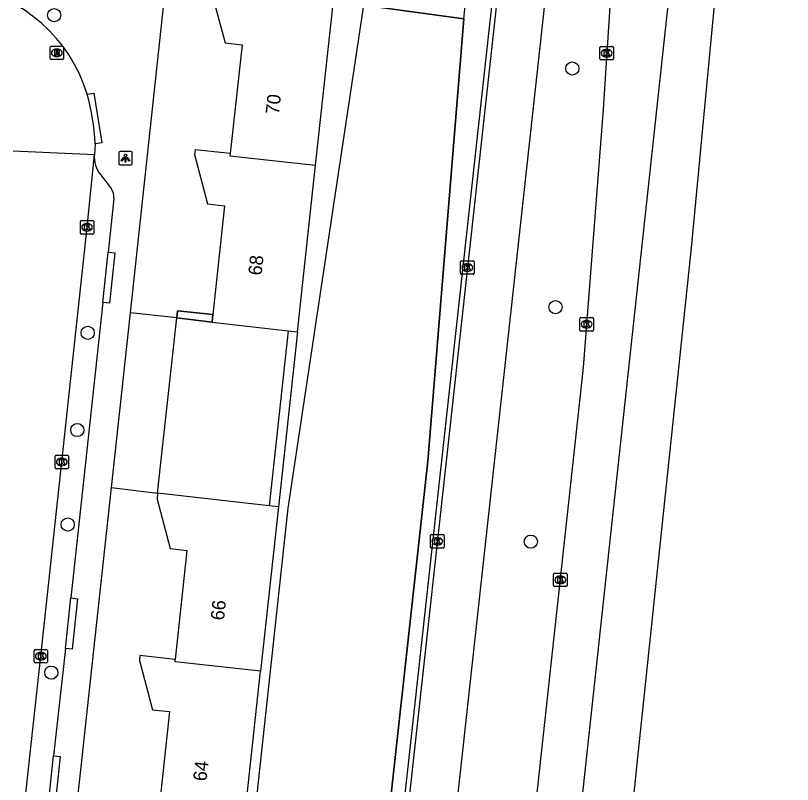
# Model space of a CAD drawing. Extents: x 160732 to 162105, y 387428 to 388479.
# Drawn here: x 162045.7 to 162103.3, y 388029.9 to 388086.9 of the extents above; entities that cross this region are included whole.
import ezdxf

# ---------------------------------------------------------------- set-up
doc = ezdxf.new("R2010")
doc.units = 0
for name, color, linetype in [('IMGEO_Berm_groen', 7, 'Continuous'), ('IMGEO_Boom', 7, 'Continuous'), ('IMGEO_Fietspad_gesloten', 7, 'Continuous'), ('IMGEO_Groenvoorziening', 7, 'Continuous'), ('IMGEO_Hek', 7, 'Continuous'), ('IMGEO_Kolk', 7, 'Continuous'), ('IMGEO_Lichtpunt', 7, 'Continuous'), ('IMGEO_Muur', 7, 'Continuous'), ('IMGEO_Pand', 7, 'Continuous'), ('IMGEO_Pand_nummerreeks', 7, 'Continuous'), ('IMGEO_Pand_overbouw', 7, 'Continuous'), ('IMGEO_Rijbaan_lokaal_open', 7, 'Continuous'), ('IMGEO_Rijbaan_regionaal_gesloten', 7, 'Continuous'), ('IMGEO_Rioolput', 7, 'Continuous'), ('IMGEO_Voetpad_open', 7, 'Continuous')]:
    doc.layers.add(name, color=color, linetype=linetype)

msp = doc.modelspace()

# ---------------------------------------------------------------- linework, layer by layer
at = {"layer": 'IMGEO_Berm_groen'}
for points in [[(162071.479, 388087.675), (162065.88, 388050.391), (162060.404, 388000), (162048.631, 387891.657)], [(162078.939, 388086.659), (162071.479, 388087.675)], [(162058.212, 387890.638), (162063.587, 387938.826), (162076.265, 388053.874), (162078.939, 388086.659)]]:
    msp.add_lwpolyline(points, dxfattribs=at)
msp.add_arc((161597.696, 388139.745), 484.162, 353.70515, 358.95773, dxfattribs=at)
at = {"layer": 'IMGEO_Boom'}
for centre in [(162048.548, 388086.921), (162086.981, 388082.971), (162085.735, 388065.281), (162051.032, 388063.375), (162050.263, 388056.174), (162049.552, 388049.171), (162083.898, 388047.904), (162048.333, 388038.193)]:
    msp.add_circle(centre, 0.489, dxfattribs=at)
at = {"layer": 'IMGEO_Fietspad_gesloten'}
msp.add_lwpolyline([(162047.038, 387750), (162049.334, 387767.851), (162063.044, 387890.124), (162071.721, 387967.516), (162075.293, 388000), (162085.019, 388088.434)], dxfattribs=at)
at = {"layer": 'IMGEO_Groenvoorziening'}
for points in [[(162057.638, 388064.483), (162054.2, 388064.852)], [(162056.223, 388051.502), (162057.638, 388064.483)], [(162065.908, 388063.531), (162064.49, 388050.551)], [(162066.598, 388063.452), (162065.183, 388050.471)], [(162052.797, 388051.91), (162056.223, 388051.502)]]:
    msp.add_lwpolyline(points, dxfattribs=at)
at = {"layer": 'IMGEO_Hek'}
for points in [[(162071.479, 388087.675), (162078.939, 388086.659)], [(162078.939, 388086.659), (162076.265, 388053.874), (162063.587, 387938.826), (162058.212, 387890.638)]]:
    msp.add_lwpolyline(points, dxfattribs=at)
at = {"layer": 'IMGEO_Kolk'}
for p, q in [((162089.102, 388084.606), (162089.954, 388084.606)), ((162089.027, 388083.68), (162089.027, 388084.532)), ((162089.515, 388084.386), (162089.54, 388084.386)), ((162090.028, 388084.532), (162090.028, 388083.68)), ((162089.954, 388083.606), (162089.102, 388083.606)), ((162089.538, 388083.826), (162089.513, 388083.826)), ((162050.487, 388070.777), (162050.487, 388071.629)), ((162050.562, 388071.703), (162051.414, 388071.703)), ((162050.975, 388071.483), (162051, 388071.483)), ((162051.488, 388071.629), (162051.488, 388070.777)), ((162050.998, 388070.923), (162050.973, 388070.923)), ((162051.414, 388070.703), (162050.562, 388070.703)), ((162078.693, 388067.791), (162078.693, 388068.643)), ((162078.768, 388068.717), (162079.62, 388068.717)), ((162079.181, 388068.497), (162079.206, 388068.497)), ((162079.694, 388068.643), (162079.694, 388067.791)), ((162079.204, 388067.937), (162079.179, 388067.937)), ((162079.62, 388067.717), (162078.768, 388067.717)), ((162087.541, 388063.586), (162087.541, 388064.438)), ((162087.616, 388064.512), (162088.468, 388064.512)), ((162088.542, 388064.438), (162088.542, 388063.586)), ((162088.029, 388064.292), (162088.054, 388064.292)), ((162088.468, 388063.512), (162087.616, 388063.512)), ((162088.052, 388063.732), (162088.027, 388063.732)), ((162048.611, 388053.382), (162048.611, 388054.234)), ((162048.686, 388054.308), (162049.538, 388054.308)), ((162049.099, 388054.088), (162049.124, 388054.088)), ((162049.612, 388054.234), (162049.612, 388053.382)), ((162049.122, 388053.528), (162049.097, 388053.528)), ((162049.538, 388053.308), (162048.686, 388053.308)), ((162076.462, 388047.5), (162076.462, 388048.352)), ((162076.537, 388048.426), (162077.389, 388048.426)), ((162077.463, 388048.352), (162077.463, 388047.5)), ((162076.95, 388048.206), (162076.975, 388048.206)), ((162077.389, 388047.426), (162076.537, 388047.426)), ((162076.973, 388047.646), (162076.948, 388047.646)), ((162085.591, 388044.643), (162085.591, 388045.495)), ((162085.666, 388045.569), (162086.518, 388045.569)), ((162086.592, 388045.495), (162086.592, 388044.643)), ((162086.079, 388045.349), (162086.104, 388045.349)), ((162086.518, 388044.569), (162085.666, 388044.569)), ((162086.102, 388044.789), (162086.077, 388044.789)), ((162047.055, 388038.987), (162047.055, 388039.839)), ((162047.13, 388039.913), (162047.982, 388039.913)), ((162047.543, 388039.693), (162047.568, 388039.693)), ((162048.056, 388039.839), (162048.056, 388038.987)), ((162047.566, 388039.133), (162047.541, 388039.133)), ((162047.982, 388038.913), (162047.13, 388038.913))]:
    msp.add_line(p, q, dxfattribs=at)
for points in [[(162089.102, 388084.606), (162089.954, 388084.606)], [(162089.027, 388083.68), (162089.027, 388084.532)], [(162089.348, 388084.306), (162089.471, 388084.306), (162089.471, 388084.155), (162089.601, 388084.306), (162089.765, 388084.306), (162089.619, 388084.155), (162089.772, 388083.906), (162089.62, 388083.906), (162089.535, 388084.07), (162089.471, 388084.003), (162089.471, 388083.906), (162089.348, 388083.906), (162089.348, 388084.306)], [(162090.028, 388084.532), (162090.028, 388083.68)], [(162089.954, 388083.606), (162089.102, 388083.606)], [(162050.487, 388070.777), (162050.487, 388071.629)], [(162050.562, 388071.703), (162051.414, 388071.703)], [(162050.808, 388071.403), (162050.931, 388071.403), (162050.931, 388071.252), (162051.061, 388071.403), (162051.225, 388071.403), (162051.079, 388071.252), (162051.232, 388071.003), (162051.08, 388071.003), (162050.995, 388071.167), (162050.931, 388071.1), (162050.931, 388071.003), (162050.808, 388071.003), (162050.808, 388071.403)], [(162051.488, 388071.629), (162051.488, 388070.777)], [(162051.414, 388070.703), (162050.562, 388070.703)], [(162078.693, 388067.791), (162078.693, 388068.643)], [(162078.768, 388068.717), (162079.62, 388068.717)], [(162079.694, 388068.643), (162079.694, 388067.791)], [(162079.014, 388068.417), (162079.137, 388068.417), (162079.137, 388068.266), (162079.267, 388068.417), (162079.431, 388068.417), (162079.285, 388068.266), (162079.438, 388068.017), (162079.286, 388068.017), (162079.201, 388068.181), (162079.137, 388068.114), (162079.137, 388068.017), (162079.014, 388068.017), (162079.014, 388068.417)], [(162079.62, 388067.717), (162078.768, 388067.717)], [(162087.541, 388063.586), (162087.541, 388064.438)], [(162087.616, 388064.512), (162088.468, 388064.512)], [(162088.542, 388064.438), (162088.542, 388063.586)], [(162087.862, 388064.212), (162087.985, 388064.212), (162087.985, 388064.061), (162088.115, 388064.212), (162088.279, 388064.212), (162088.133, 388064.061), (162088.286, 388063.812), (162088.134, 388063.812), (162088.049, 388063.976), (162087.985, 388063.909), (162087.985, 388063.812), (162087.862, 388063.812), (162087.862, 388064.212)], [(162088.468, 388063.512), (162087.616, 388063.512)], [(162048.611, 388053.382), (162048.611, 388054.234)], [(162048.686, 388054.308), (162049.538, 388054.308)], [(162049.612, 388054.234), (162049.612, 388053.382)], [(162048.932, 388054.008), (162049.055, 388054.008), (162049.055, 388053.857), (162049.185, 388054.008), (162049.349, 388054.008), (162049.203, 388053.857), (162049.356, 388053.608), (162049.204, 388053.608), (162049.119, 388053.772), (162049.055, 388053.705), (162049.055, 388053.608), (162048.932, 388053.608), (162048.932, 388054.008)], [(162049.538, 388053.308), (162048.686, 388053.308)], [(162076.462, 388047.5), (162076.462, 388048.352)], [(162076.537, 388048.426), (162077.389, 388048.426)], [(162077.463, 388048.352), (162077.463, 388047.5)], [(162076.783, 388048.126), (162076.906, 388048.126), (162076.906, 388047.975), (162077.036, 388048.126), (162077.2, 388048.126), (162077.054, 388047.975), (162077.207, 388047.726), (162077.055, 388047.726), (162076.97, 388047.89), (162076.906, 388047.823), (162076.906, 388047.726), (162076.783, 388047.726), (162076.783, 388048.126)], [(162077.389, 388047.426), (162076.537, 388047.426)], [(162085.591, 388044.643), (162085.591, 388045.495)], [(162085.666, 388045.569), (162086.518, 388045.569)], [(162086.592, 388045.495), (162086.592, 388044.643)], [(162085.912, 388045.269), (162086.035, 388045.269), (162086.035, 388045.118), (162086.165, 388045.269), (162086.329, 388045.269), (162086.183, 388045.118), (162086.336, 388044.869), (162086.184, 388044.869), (162086.099, 388045.033), (162086.035, 388044.966), (162086.035, 388044.869), (162085.912, 388044.869), (162085.912, 388045.269)], [(162086.518, 388044.569), (162085.666, 388044.569)], [(162047.055, 388038.987), (162047.055, 388039.839)], [(162047.13, 388039.913), (162047.982, 388039.913)], [(162047.376, 388039.613), (162047.499, 388039.613), (162047.499, 388039.462), (162047.629, 388039.613), (162047.793, 388039.613), (162047.647, 388039.462), (162047.8, 388039.213), (162047.648, 388039.213), (162047.563, 388039.377), (162047.499, 388039.31), (162047.499, 388039.213), (162047.376, 388039.213), (162047.376, 388039.613)], [(162048.056, 388039.839), (162048.056, 388038.987)], [(162047.982, 388038.913), (162047.13, 388038.913)]]:
    msp.add_lwpolyline(points, dxfattribs=at)
for centre, start, end in [((162089.104, 388084.53), 91.55205, 178.44795), ((162089.104, 388084.53), 91.55205, 178.44795), ((162089.952, 388084.53), 1.55205, 88.44795), ((162089.952, 388084.53), 1.55205, 88.44795), ((162089.104, 388083.682), 181.55205, 268.44795), ((162089.104, 388083.682), 181.55205, 268.44795), ((162089.952, 388083.682), 271.55205, 358.44795), ((162089.952, 388083.682), 271.55205, 358.44795), ((162050.564, 388071.627), 91.55205, 178.44795), ((162050.564, 388071.627), 91.55205, 178.44795), ((162051.412, 388071.627), 1.55205, 88.44795), ((162051.412, 388071.627), 1.55205, 88.44795), ((162050.564, 388070.779), 181.55205, 268.44795), ((162050.564, 388070.779), 181.55205, 268.44795), ((162051.412, 388070.779), 271.55205, 358.44795), ((162051.412, 388070.779), 271.55205, 358.44795), ((162078.77, 388068.641), 91.55205, 178.44795), ((162078.77, 388068.641), 91.55205, 178.44795), ((162079.618, 388068.641), 1.55205, 88.44795), ((162079.618, 388068.641), 1.55205, 88.44795), ((162078.77, 388067.793), 181.55205, 268.44795), ((162078.77, 388067.793), 181.55205, 268.44795), ((162079.618, 388067.793), 271.55205, 358.44795), ((162079.618, 388067.793), 271.55205, 358.44795), ((162087.618, 388064.436), 91.55205, 178.44795), ((162087.618, 388064.436), 91.55205, 178.44795), ((162088.466, 388064.436), 1.55205, 88.44795), ((162088.466, 388064.436), 1.55205, 88.44795), ((162087.618, 388063.588), 181.55205, 268.44795), ((162087.618, 388063.588), 181.55205, 268.44795), ((162088.466, 388063.588), 271.55205, 358.44795), ((162088.466, 388063.588), 271.55205, 358.44795), ((162048.688, 388054.232), 91.55205, 178.44795), ((162048.688, 388054.232), 91.55205, 178.44795), ((162049.536, 388054.232), 1.55205, 88.44795), ((162049.536, 388054.232), 1.55205, 88.44795), ((162048.688, 388053.384), 181.55205, 268.44795), ((162048.688, 388053.384), 181.55205, 268.44795), ((162049.536, 388053.384), 271.55205, 358.44795), ((162049.536, 388053.384), 271.55205, 358.44795), ((162076.539, 388048.35), 91.55205, 178.44795), ((162076.539, 388048.35), 91.55205, 178.44795), ((162077.387, 388048.35), 1.55205, 88.44795), ((162077.387, 388048.35), 1.55205, 88.44795), ((162076.539, 388047.502), 181.55205, 268.44795), ((162076.539, 388047.502), 181.55205, 268.44795), ((162077.387, 388047.502), 271.55205, 358.44795), ((162077.387, 388047.502), 271.55205, 358.44795), ((162085.668, 388045.493), 91.55205, 178.44795), ((162085.668, 388045.493), 91.55205, 178.44795), ((162086.516, 388045.493), 1.55205, 88.44795), ((162086.516, 388045.493), 1.55205, 88.44795), ((162085.668, 388044.645), 181.55205, 268.44795), ((162085.668, 388044.645), 181.55205, 268.44795), ((162086.516, 388044.645), 271.55205, 358.44795), ((162086.516, 388044.645), 271.55205, 358.44795), ((162047.132, 388039.837), 91.55205, 178.44795), ((162047.132, 388039.837), 91.55205, 178.44795), ((162047.98, 388039.837), 1.55205, 88.44795), ((162047.98, 388039.837), 1.55205, 88.44795), ((162047.132, 388038.989), 181.55205, 268.44795), ((162047.132, 388038.989), 181.55205, 268.44795), ((162047.98, 388038.989), 271.55205, 358.44795), ((162047.98, 388038.989), 271.55205, 358.44795)]:
    msp.add_arc(centre, 0.0765, start, end, dxfattribs=at)
for centre, major_axis, ratio, start_param, end_param in [((162089.514, 388084.106), (-0.387, 0.002), 0.722429, 4.712389, 7.853982), ((162089.539, 388084.106), (-0.39, 0.002), 0.717154, 1.570796, 4.712389), ((162050.974, 388071.203), (-0.387, 0.002), 0.722429, 4.712389, 7.853982), ((162050.999, 388071.203), (-0.39, 0.002), 0.717154, 1.570796, 4.712389), ((162079.18, 388068.217), (-0.387, 0.002), 0.722429, 4.712389, 7.853982), ((162079.205, 388068.217), (-0.39, 0.002), 0.717154, 1.570796, 4.712389), ((162088.028, 388064.012), (-0.387, 0.002), 0.722429, 4.712389, 7.853982), ((162088.053, 388064.012), (-0.39, 0.002), 0.717154, 1.570796, 4.712389), ((162049.098, 388053.808), (-0.387, 0.002), 0.722429, 4.712389, 7.853982), ((162049.123, 388053.808), (-0.39, 0.002), 0.717154, 1.570796, 4.712389), ((162076.949, 388047.926), (-0.387, 0.002), 0.722429, 4.712389, 7.853982), ((162076.974, 388047.926), (-0.39, 0.002), 0.717154, 1.570796, 4.712389), ((162086.078, 388045.069), (-0.387, 0.002), 0.722429, 4.712389, 7.853982), ((162086.103, 388045.069), (-0.39, 0.002), 0.717154, 1.570796, 4.712389), ((162047.542, 388039.413), (-0.387, 0.002), 0.722429, 4.712389, 7.853982), ((162047.567, 388039.413), (-0.39, 0.002), 0.717154, 1.570796, 4.712389)]:
    msp.add_ellipse(centre, major_axis=major_axis, ratio=ratio, start_param=start_param, end_param=end_param, dxfattribs=at)
at = {"layer": 'IMGEO_Lichtpunt'}
for p, q in [((162053.341, 388076.735), (162053.341, 388075.928)), ((162053.341, 388076.735), (162053.341, 388075.928)), ((162054.243, 388076.83), (162053.435, 388076.83)), ((162054.243, 388076.83), (162053.435, 388076.83)), ((162054.337, 388075.928), (162054.337, 388076.735)), ((162054.337, 388075.928), (162054.337, 388076.735)), ((162053.435, 388075.834), (162054.243, 388075.834)), ((162053.435, 388075.834), (162054.243, 388075.834))]:
    msp.add_line(p, q, dxfattribs=at)
for points in [[(162053.715, 388076.399), (162053.754, 388076.371), (162053.566, 388076.109), (162053.528, 388076.136), (162053.715, 388076.399)], [(162053.817, 388076.351), (162053.864, 388076.351), (162053.864, 388076.029), (162053.817, 388076.029), (162053.817, 388076.351)], [(162053.927, 388076.371), (162053.965, 388076.398), (162054.152, 388076.136), (162054.113, 388076.108), (162053.927, 388076.371)]]:
    msp.add_lwpolyline(points, dxfattribs=at)
msp.add_circle((162053.84, 388076.533), 0.0994, dxfattribs=at)
for centre, start, end in [((162053.435, 388076.735), 90, 180), ((162053.435, 388076.735), 90, 180), ((162054.243, 388076.735), 0, 90), ((162054.243, 388076.735), 0, 90), ((162053.435, 388075.928), 180, 270), ((162053.435, 388075.928), 180, 270), ((162054.243, 388075.928), 270, 0), ((162054.243, 388075.928), 270, 360)]:
    msp.add_arc(centre, 0.0946, start, end, dxfattribs=at)
at = {"layer": 'IMGEO_Muur'}
for points in [[(162057.638, 388064.483), (162057.702, 388065.016), (162060.322, 388064.747)], [(162060.262, 388064.181), (162057.638, 388064.483)]]:
    msp.add_lwpolyline(points, dxfattribs=at)
at = {"layer": 'IMGEO_Pand'}
for points in [[(162060.307, 388088.987), (162060.252, 388088.52), (162061.223, 388084.869), (162062.481, 388084.739), (162061.607, 388076.666)], [(162067.937, 388075.799), (162069.258, 388087.978)], [(162061.607, 388076.666), (162059.001, 388076.942), (162058.946, 388076.608), (162059.931, 388072.942), (162061.181, 388072.793), (162060.322, 388064.747)], [(162061.607, 388076.666), (162061.588, 388076.487), (162067.937, 388075.799)], [(162066.598, 388063.452), (162067.937, 388075.799)], [(162060.322, 388064.747), (162060.262, 388064.181)], [(162060.262, 388064.181), (162065.908, 388063.531)], [(162065.908, 388063.531), (162066.598, 388063.452)], [(162056.223, 388051.502), (162056.176, 388051.053), (162057.156, 388047.387), (162058.395, 388047.247), (162057.533, 388039.163)], [(162064.49, 388050.551), (162056.223, 388051.502)], [(162065.183, 388050.471), (162063.854, 388038.308)], [(162065.183, 388050.471), (162064.49, 388050.551)], [(162057.533, 388039.163), (162054.908, 388039.452), (162054.878, 388039.1), (162055.843, 388035.439), (162057.093, 388035.313), (162056.24, 388027.247)], [(162063.854, 388038.308), (162057.514, 388038.984), (162057.533, 388039.163)], [(162062.553, 388026.398), (162063.854, 388038.308)]]:
    msp.add_lwpolyline(points, dxfattribs=at)
at = {"layer": 'IMGEO_Pand_overbouw'}
msp.add_lwpolyline([(162060.322, 388064.747), (162057.702, 388065.016), (162057.638, 388064.483), (162060.262, 388064.181)], close=True, dxfattribs=at)
at = {"layer": 'IMGEO_Rijbaan_lokaal_open'}
for points in [[(162081.104, 388088.732), (162071.346, 388000), (162067.828, 387968.006), (162059.149, 387890.538), (162045.462, 387768.362), (162043.09, 387750)], [(162081.444, 388088.678), (162071.695, 388000), (162068.172, 387967.955), (162059.49, 387890.502), (162045.79, 387768.293)], [(162051.586, 388077.388), (162051.531, 388076.592)], [(162020.314, 387790.041), (162020.53, 387791.889), (162022.826, 387812.226), (162025.156, 387833.593), (162027.244, 387853.078), (162029.582, 387874.404), (162031.917, 387895.736), (162033.61, 387911.29), (162034.593, 387920.323), (162038.814, 387959.046), (162040.961, 387978.825), (162042.949, 387997.091), (162043.264, 388000), (162045.336, 388019.111), (162047.551, 388039.413), (162049.108, 388053.808), (162050.984, 388071.203), (162051.531, 388076.592)], [(162045.514, 388076.874), (162051.531, 388076.592)]]:
    msp.add_lwpolyline(points, dxfattribs=at)
for centre, radius, start, end in [((162040.058, 388077.736), 11.435, 16.98464, 80.21188), ((162033.247, 388076.336), 18.369, 3.28384, 14.95488)]:
    msp.add_arc(centre, radius, start, end, dxfattribs=at)
at = {"layer": 'IMGEO_Rijbaan_regionaal_gesloten'}
for points in [[(162103.309, 388169.403), (162102.689, 388155.69), (162101.662, 388136.146), (162101.302, 388131.757), (162098.908, 388102.566), (162095.805, 388069.687), (162091.827, 388031.91), (162088.548, 388000.43), (162075.797, 387888.723), (162075.77, 387888.477), (162054.224, 387693.741), (162053.173, 387684.484)], [(162096.377, 388132.747), (162096.502, 388120.646), (162096.023, 388108.73), (162094.51, 388091.794), (162084.57, 388000.08), (162072.246, 387889.145), (162060.58, 387783.509), (162054.384, 387729.019), (162050.39, 387694.019)], [(162090.812, 388113.569), (162090.683, 388106.248), (162089.949, 388090.639), (162089.263, 388079.951), (162087.777, 388060.8), (162081.158, 388000), (162070.182, 387901.271), (162068.913, 387889.499), (162064.81, 387851.443), (162056.62, 387777.936), (162054.628, 387762.661), (162053.148, 387750), (162052.162, 387742.526), (162050.875, 387735.171)]]:
    msp.add_lwpolyline(points, dxfattribs=at)
at = {"layer": 'IMGEO_Rioolput'}
for p, q in [((162048.244, 388083.706), (162048.244, 388084.558)), ((162048.319, 388084.632), (162049.171, 388084.632)), ((162049.245, 388084.558), (162049.245, 388083.706)), ((162048.732, 388084.412), (162048.757, 388084.412)), ((162049.171, 388083.632), (162048.319, 388083.632)), ((162048.755, 388083.852), (162048.73, 388083.852))]:
    msp.add_line(p, q, dxfattribs=at)
for points in [[(162048.244, 388083.706), (162048.244, 388084.558)], [(162048.319, 388084.632), (162049.171, 388084.632)], [(162049.245, 388084.558), (162049.245, 388083.706)], [(162048.833, 388084.33), (162048.581, 388084.332), (162048.581, 388083.932)], [(162048.581, 388083.932), (162048.705, 388083.932), (162048.705, 388084.094), (162048.716, 388084.094)], [(162048.759, 388084.251), (162048.705, 388084.251), (162048.705, 388084.17)], [(162048.705, 388084.17), (162048.757, 388084.17)], [(162048.763, 388084.065), (162048.834, 388083.932), (162048.974, 388083.932), (162048.909, 388084.058)], [(162049.171, 388083.632), (162048.319, 388083.632)]]:
    msp.add_lwpolyline(points, dxfattribs=at)
for centre, radius, start, end in [((162048.321, 388084.556), 0.0765, 91.55205, 178.44795), ((162048.321, 388084.556), 0.0765, 91.55205, 178.44795), ((162049.169, 388084.556), 0.0765, 1.55205, 88.44795), ((162049.169, 388084.556), 0.0765, 1.55205, 88.44795), ((162048.715, 388084.041), 0.0533, 26.02933, 88.69889), ((162048.741, 388084.359), 0.19, 274.7715, 282.96867), ((162048.765, 388084.155), 0.0964, 77.00612, 93.18647), ((162048.779, 388084.212), 0.0378, 276.66336, 79.67722), ((162048.832, 388084.22), 0.109, 350.36119, 89.41601), ((162048.83, 388084.22), 0.112, 277.58423, 350.98172), ((162048.814, 388084.005), 0.108, 29.51342, 73.79051), ((162048.321, 388083.708), 0.0765, 181.55205, 268.44795), ((162048.321, 388083.708), 0.0765, 181.55205, 268.44795), ((162049.169, 388083.708), 0.0765, 271.55205, 358.44795), ((162049.169, 388083.708), 0.0765, 271.55205, 358.44795)]:
    msp.add_arc(centre, radius, start, end, dxfattribs=at)
for centre, major_axis, ratio, start_param, end_param in [((162048.731, 388084.132), (-0.387, 0.002), 0.722429, 4.712389, 7.853982), ((162048.756, 388084.132), (-0.39, 0.002), 0.717154, 1.570796, 4.712389)]:
    msp.add_ellipse(centre, major_axis=major_axis, ratio=ratio, start_param=start_param, end_param=end_param, dxfattribs=at)
at = {"layer": 'IMGEO_Voetpad_open'}
for points in [[(162054.2, 388064.852), (162056.859, 388089.387)], [(162050.994, 388081.076), (162051.487, 388081.155), (162052.079, 388077.467), (162051.586, 388077.388)], [(162051.99, 388075.11), (162052.772, 388074.075)], [(162052.967, 388073.337), (162052.549, 388069.362)], [(162052.16, 388065.638), (162052.549, 388069.362)], [(162052.549, 388069.362), (162053.046, 388069.311), (162052.657, 388065.587), (162052.16, 388065.638)], [(162052.16, 388065.638), (162049.775, 388043.726)], [(162052.797, 388051.91), (162054.2, 388064.852)], [(162047.535, 388003.495), (162050.183, 388027.792), (162052.797, 388051.91)], [(162049.385, 388039.974), (162049.775, 388043.726)], [(162049.775, 388043.726), (162050.272, 388043.675), (162049.882, 388039.923), (162049.385, 388039.974)], [(162049.385, 388039.974), (162048.506, 388032.017)], [(162048.108, 388028.282), (162048.506, 388032.017)], [(162048.506, 388032.017), (162049.003, 388031.965), (162048.605, 388028.23), (162048.108, 388028.282)]]:
    msp.add_lwpolyline(points, dxfattribs=at)
for centre, radius, start, end in [((162053.616, 388076.426), 2.092, 175.44324, 218.974), ((162052.042, 388073.487), 0.937, 350.76212, 38.83962)]:
    msp.add_arc(centre, radius, start, end, dxfattribs=at)

# ---------------------------------------------------------------- texts
at = {"layer": 'IMGEO_Pand_nummerreeks'}
for s, rotation, p in [('70', 83.8211, (162065.216, 388079.531)), ('68', 83.90612, (162063.926, 388067.603)), ('66', 83.91353, (162061.138, 388042.036)), ('64', 83.96326, (162059.841, 388030.114))]:
    msp.add_text(s, height=1, rotation=rotation, dxfattribs=at).set_placement(p)

doc.saveas('drawing.dxf')
